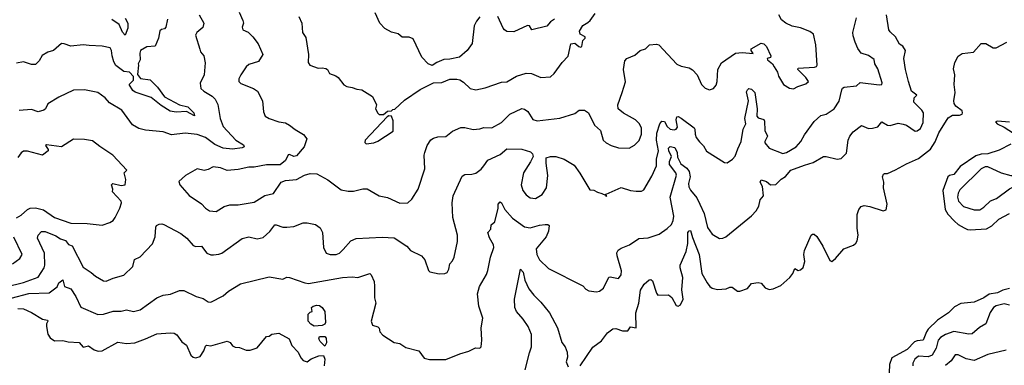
# Model space of a CAD drawing. Extents: x 1552294 to 1694791, y 811929 to 917222.
# Tile 404 of 643: x 1647748 to 1654996, y 835479 to 838020. Entities that reach past the tile are written whole.
import ezdxf

# ---------------------------------------------------------------- set-up
doc = ezdxf.new("R2010")
doc.units = 0

msp = doc.modelspace()

# ---------------------------------------------------------------- linework, layer by layer
at = {"layer": '0CON10XD'}
for points in [[(1649364.3, 838075), (1649390, 838015), (1649394.2, 837995), (1649384.4, 837965), (1649390.8, 837945), (1649428.9, 837928.9), (1649464, 837895), (1649502.4, 837842.4), (1649538, 837765), (1649505, 837712.5), (1649435, 837690), (1649415, 837674.2), (1649375, 837613.8), (1649360.6, 837585), (1649360, 837565), (1649375, 837550.6), (1649470, 837515), (1649497.3, 837495), (1649535.4, 837425), (1649542.8, 837342.8), (1649555, 837310), (1649585, 837292.9), (1649655, 837270), (1649705, 837261.2), (1649735, 837246), (1649775, 837212), (1649836.9, 837176.9), (1649862, 837145), (1649842.5, 837085), (1649785, 837020.6), (1649765, 837014.5), (1649735, 837029.2), (1649725, 837026.2), (1649704.5, 836985), (1649665, 836952.9), (1649565, 836953.3), (1649475, 836935.6), (1649434.4, 836935.6), (1649355, 836919.2), (1649275, 836912.2), (1649225, 836930.6), (1649172.1, 836937.9), (1649135, 836918), (1649105, 836912.5), (1649055, 836924), (1648967.5, 836875), (1648920, 836830), (1648927.5, 836805), (1648995, 836727.5), (1649085, 836666), (1649115, 836634.2), (1649145, 836616), (1649195, 836609.2), (1649253.6, 836646.4), (1649295, 836660), (1649355, 836660), (1649475, 836679.4), (1649553.3, 836726.7), (1649616.3, 836743.7), (1649673.3, 836825), (1649705, 836837.1), (1649784.5, 836845.5), (1649843.8, 836876.2), (1649885, 836890.6), (1649935, 836888.1), (1650015, 836843.1), (1650115, 836770.6), (1650165, 836760), (1650205, 836759.4), (1650275, 836776.7), (1650305, 836776.9), (1650393.3, 836725), (1650455, 836712), (1650545, 836672), (1650605, 836674), (1650635, 836701.2), (1650680.8, 836775), (1650729.2, 836925), (1650724.4, 837025), (1650729.4, 837045), (1650748, 837095), (1650775, 837136.2), (1650795, 837150), (1650825, 837158.8), (1650885, 837162), (1650935, 837200), (1650995, 837227.5), (1651025, 837228), (1651085, 837212), (1651135, 837217.1), (1651165, 837226.9), (1651223.6, 837226.4), (1651295, 837264.5), (1651355.8, 837325), (1651445, 837367.5), (1651465, 837362.9), (1651487.5, 837345), (1651526.2, 837286.2), (1651556.3, 837276.3), (1651725, 837295.6), (1651835, 837330), (1651865.9, 837354.1), (1651905, 837354), (1651935.6, 837335.6), (1651980, 837245), (1652024, 837205), (1652044, 837135), (1652064.4, 837114.4), (1652102.5, 837095), (1652155, 837078.9), (1652235, 837075.6), (1652273.3, 837096.7), (1652307, 837133), (1652325, 837177.5), (1652325.6, 837225), (1652307.4, 837257.4), (1652280, 837285), (1652193.4, 837333.4), (1652153.8, 837365), (1652150, 837395), (1652181.9, 837485), (1652206.3, 837563.7), (1652193.3, 837655), (1652201.7, 837718.3), (1652217.5, 837735), (1652275, 837760), (1652315, 837793.8), (1652355, 837806.2), (1652385, 837835.8), (1652435, 837840.8), (1652453.3, 837835), (1652585, 837693.8), (1652617.7, 837677.7), (1652675, 837665.8), (1652701.7, 837651.7), (1652734, 837615), (1652766, 837545), (1652795, 837518), (1652825, 837504), (1652855, 837513.3), (1652875, 837540), (1652882.2, 837565), (1652886.7, 837655), (1652915, 837703.8), (1653016.5, 837773.5), (1653065, 837780), (1653147.5, 837772.5), (1653132.5, 837795), (1653132.5, 837805), (1653205, 837847.5), (1653225, 837843.3), (1653245, 837822.5), (1653276.4, 837753.6), (1653275, 837742.5), (1653250, 837735), (1653253.3, 837725), (1653288.8, 837695), (1653302.9, 837672.9), (1653325.7, 837635), (1653334.2, 837605), (1653371.2, 837545), (1653415, 837516.2), (1653445, 837511.2), (1653475, 837528.8), (1653535, 837548), (1653553.3, 837565), (1653535.7, 837595), (1653476, 837655), (1653477.5, 837665), (1653597.7, 837672.3), (1653614.1, 837675.9), (1653618, 837685), (1653609.4, 837835), (1653591.4, 837915), (1653565, 837932.5), (1653495, 837959.6), (1653435, 837972.5), (1653388.8, 837995), (1653355, 838020), (1653337, 838057)], [(1647645, 836055.2), (1647775, 836087.9), (1647883.6, 836126.4), (1647927.7, 836195), (1647932.7, 836215), (1647930.7, 836305), (1647879.6, 836415), (1647883.8, 836436.2), (1647907.5, 836462.5), (1647935, 836463.6), (1648015, 836430.6), (1648048, 836408), (1648085, 836396.1), (1648107.3, 836367.3), (1648135, 836358.8), (1648215, 836201.4), (1648275, 836161.9), (1648305, 836134.4), (1648365, 836101.4), (1648385, 836097.5), (1648435, 836119.2), (1648515, 836142.5), (1648580, 836205), (1648593.6, 836256.4), (1648635, 836277.5), (1648725, 836372.9), (1648744.6, 836425), (1648749.2, 836495), (1648755, 836506.2), (1648775, 836516.7), (1648795, 836520), (1648810, 836515), (1648935, 836449.1), (1648977.1, 836415), (1649025, 836360.5), (1649045, 836352.2), (1649085, 836355.7), (1649124.5, 836304.5), (1649155, 836291.4), (1649175, 836291.4), (1649214.3, 836295.7), (1649236.7, 836305), (1649385, 836412.2), (1649435, 836423.1), (1649495, 836409.4), (1649541.3, 836418.7), (1649588.1, 836461.9), (1649625, 836511.1), (1649635, 836513.1), (1649685, 836494.2), (1649714.4, 836494.4), (1649765, 836499.1), (1649835, 836525.6), (1649865, 836527.1), (1649925, 836513.8), (1649959.4, 836489.4), (1649975.8, 836455), (1649984.5, 836344.5), (1650005, 836303.8), (1650033, 836293), (1650077.5, 836295), (1650102, 836305), (1650128.3, 836331.7), (1650185.8, 836395), (1650225, 836412.2), (1650415, 836421.8), (1650505, 836417.5), (1650598, 836355), (1650625, 836324.2), (1650706.2, 836285), (1650731.2, 836255), (1650756.1, 836176.1), (1650765.9, 836165.9), (1650835, 836151.2), (1650876.4, 836153.6), (1650895, 836162.5), (1650906, 836185), (1650914.1, 836225.9), (1650935, 836247.5), (1650945.7, 836274.3), (1650971.2, 836388.8), (1650970, 836435), (1650935.7, 836565), (1650930.5, 836675), (1650938.1, 836725), (1651005, 836870), (1651025, 836882), (1651075.9, 836884.1), (1651105, 836892), (1651145, 836921.4), (1651165.3, 836944.7), (1651195, 836986.7), (1651285, 837030), (1651335, 837070), (1651445, 837067.5), (1651508.8, 837048.8), (1651523.3, 837035), (1651527.5, 837015), (1651509.2, 836975), (1651456.5, 836895), (1651439.4, 836805), (1651451.4, 836765), (1651475, 836732.9), (1651505, 836710.6), (1651545, 836705.6), (1651594.2, 836735), (1651625.6, 836785), (1651635.6, 836875), (1651622.5, 836965), (1651622.5, 837005), (1651656.4, 837013.6), (1651695, 837014), (1651755, 836996), (1651829.8, 836949.8), (1651872, 836892), (1651945, 836770), (1651975, 836766), (1652001.3, 836751.3), (1652033.6, 836743.6), (1652060, 836730), (1652065, 836720), (1652070, 836725), (1652060, 836730), (1652065, 836737.5), (1652175, 836786), (1652245, 836764.2), (1652285, 836758.6), (1652325, 836758.5), (1652341.1, 836768.9), (1652400.8, 836869.2), (1652436.4, 836945), (1652436, 836995), (1652449.5, 837055), (1652435.8, 837134.2), (1652437.6, 837185), (1652459.6, 837255), (1652475, 837274.5), (1652495, 837271.8), (1652514.4, 837234.4), (1652535, 837216.5), (1652565, 837209.4), (1652581.2, 837215), (1652589.4, 837230.6), (1652581.2, 837285), (1652584.5, 837305.5), (1652595, 837307.5), (1652617, 837297), (1652711.9, 837225), (1652718.5, 837215), (1652719.7, 837179.7), (1652728.6, 837155), (1652751.7, 837121.7), (1652782.2, 837092.2), (1652804.5, 837054.5), (1652935, 836970), (1652955, 836967.5), (1652995.7, 836994.3), (1653015, 837016.7), (1653035, 837070), (1653057.8, 837125), (1653072.9, 837215), (1653092.2, 837255), (1653086, 837295), (1653113.2, 837425), (1653099.1, 837490.9), (1653104.2, 837505.8), (1653115, 837513.8), (1653135, 837510.6), (1653159.5, 837485), (1653175.6, 837365), (1653175, 837312.2), (1653185, 837299.6), (1653225, 837286.5), (1653231.5, 837275), (1653233.1, 837205), (1653252.9, 837165), (1653231.8, 837125), (1653233.5, 837115), (1653266, 837075), (1653365, 837036.7), (1653392.5, 837045), (1653462.9, 837085), (1653498.1, 837125), (1653525.6, 837175), (1653595, 837272), (1653645, 837315.8), (1653685, 837326), (1653742.5, 837365), (1653779.4, 837420.6), (1653798.6, 837505), (1653803.8, 837516.2), (1653816.4, 837523.6), (1653907.1, 837532.9), (1653935, 837558), (1654075, 837542.5), (1654093.3, 837545), (1654097.1, 837555), (1654065, 837660), (1654041.9, 837695), (1654036.6, 837726.6), (1653995, 837756.9), (1653942, 837775), (1653917.6, 837807.6), (1653897.1, 837855), (1653882.4, 837902.4), (1653881.9, 837925), (1653907.5, 838035)], [(1648836.8, 838023.2), (1648824.5, 837965.5), (1648815, 837954), (1648791.2, 837948.8), (1648780.5, 837939.5), (1648770, 837885), (1648745, 837826.2), (1648685, 837821.4), (1648636.8, 837793.2), (1648631.5, 837775), (1648634.4, 837725.6), (1648621.2, 837695), (1648622.5, 837685), (1648615, 837616.7), (1648637.9, 837587.9), (1648707.4, 837577.4), (1648763.4, 837523.4), (1648814.2, 837454.2), (1648924.8, 837394.8), (1648985, 837379.7), (1649028.8, 837335), (1649035, 837314.5), (1648975.8, 837345.8), (1648899.6, 837340.4), (1648855, 837348.7), (1648789.5, 837389.5), (1648715, 837448.8), (1648597.3, 837487.3), (1648579.7, 837499.7), (1648554.4, 837545), (1648585.2, 837574.8), (1648585, 837602), (1648555, 837634), (1648515, 837640), (1648455, 837684.4), (1648441, 837711), (1648428.2, 837755), (1648424.4, 837795), (1648414.6, 837814.6), (1648355, 837826.9), (1648259.2, 837830.8), (1648215, 837835.5), (1648125, 837824.6), (1648075, 837843.8), (1648055, 837844.5), (1647995.8, 837795), (1647955, 837782.5), (1647913.2, 837756.8), (1647891.7, 837718.3), (1647865, 837690), (1647835, 837690), (1647775, 837710.8), (1647725, 837700)], [(1649068.2, 838055), (1649104.6, 837995), (1649096.2, 837963.8), (1649050.8, 837925), (1649042.5, 837907.5), (1649074.6, 837804.6), (1649078.1, 837785), (1649102.5, 837755), (1649112.1, 837702.1), (1649106.8, 837615), (1649076.6, 837553.4), (1649081.9, 837515), (1649104, 837494), (1649165, 837457.5), (1649186.3, 837436.4), (1649206.2, 837396.2), (1649223.5, 837293.5), (1649244.5, 837235), (1649340, 837135), (1649395, 837100), (1649400.6, 837085), (1649385, 837077.1), (1649315, 837069.3), (1649245, 837074.7), (1649183.5, 837103.5), (1649114.5, 837155), (1649055, 837176), (1648965, 837186.7), (1648865, 837174.2), (1648805, 837195.8), (1648675, 837208.1), (1648625, 837219.4), (1648578.3, 837248.3), (1648500.8, 837355), (1648408.3, 837408.3), (1648376.2, 837445), (1648323.8, 837485), (1648225, 837504.1), (1648145, 837501.4), (1648035, 837451.2), (1647955, 837402), (1647938.6, 837365), (1647925, 837354.3), (1647885, 837343.1), (1647835, 837358.9), (1647745, 837352.1)], [(1648525, 838030.4), (1648543.2, 837995), (1648545, 837958.8), (1648525, 837907.5), (1648505, 837929.2), (1648480, 837985), (1648425, 838022.5)], [(1648804, 835996), (1648857, 836003), (1648925, 836030), (1648955, 836030), (1649047.5, 835985), (1649099.3, 835969.3), (1649135, 835946.9), (1649155.4, 835944.6), (1649245, 835991.2), (1649285.7, 836025), (1649372.1, 836077.9), (1649585, 836130), (1649685, 836112.9), (1649715, 836127.5), (1649734.3, 836125.7), (1649845.8, 836085), (1649875, 836079.7), (1650125, 836125.4), (1650195, 836130.9), (1650235.8, 836124.2), (1650325, 836153.8), (1650336, 836145), (1650356.7, 836095), (1650359.1, 836060.9), (1650360.6, 835975), (1650369.1, 835935), (1650335.6, 835805), (1650344.7, 835774.7), (1650385, 835762.5), (1650393.2, 835753.2), (1650400, 835725), (1650420.4, 835700.4), (1650505, 835645.8), (1650545, 835640), (1650589.7, 835609.7), (1650685, 835586.7), (1650725, 835532), (1650765, 835523.1), (1650885, 835521.4), (1650986.8, 835563.2), (1651055, 835582.9), (1651103.3, 835606.7), (1651135, 835605.8), (1651145, 835616.2), (1651150.9, 835665), (1651145.9, 835755), (1651156.6, 835826.6), (1651127.5, 835915), (1651118.9, 836005), (1651132.1, 836057.9), (1651183.6, 836146.4), (1651194.6, 836175.4), (1651213.3, 836275), (1651237.5, 836345), (1651235.6, 836365), (1651205.5, 836415.5), (1651194.2, 836455), (1651215, 836480), (1651219.1, 836510.9), (1651245.6, 836535), (1651270, 836635), (1651270.8, 836665), (1651285, 836680), (1651295, 836673.3), (1651320, 836625), (1651375, 836560.4), (1651465, 836497.7), (1651505, 836490.8), (1651575, 836510), (1651615, 836514.2), (1651635, 836513.8), (1651646.2, 836506.2), (1651641.5, 836465), (1651623.1, 836425), (1651550.6, 836335), (1651553.8, 836295), (1651574.4, 836255), (1651641.4, 836191.4), (1651894.3, 836064.3), (1651915, 836040), (1651937.7, 836027.7), (1651995, 836020), (1652015, 836024), (1652045, 836046.7), (1652085, 836126.2), (1652095, 836130.8), (1652155, 836118), (1652174.3, 836145), (1652178.9, 836175), (1652145.5, 836285), (1652144.6, 836305.4), (1652152.9, 836325), (1652175, 836341.1), (1652236.2, 836365), (1652305, 836412), (1652375, 836416.9), (1652455, 836444.2), (1652515, 836484), (1652545, 836513.8), (1652558.6, 836545), (1652562.2, 836575), (1652536.5, 836715), (1652581.9, 836878.1), (1652577.8, 836895), (1652532.2, 836955), (1652532.2, 836977.8), (1652544.8, 837015), (1652526.5, 837055), (1652524.9, 837075), (1652535, 837087.7), (1652571.4, 837081.4), (1652588.3, 837045), (1652590.5, 837009.5), (1652615, 836961.2), (1652659, 836929), (1652675.4, 836905), (1652682.9, 836865), (1652670.8, 836815), (1652672.8, 836792.7), (1652685, 836768.1), (1652731.3, 836711.3), (1652755.3, 836665), (1652785.9, 836595), (1652811.8, 836491.8), (1652845, 836442.9), (1652898.8, 836411.2), (1652925, 836412.9), (1652945, 836422.9), (1653135, 836578), (1653170, 836615), (1653189.7, 836650.3), (1653199.2, 836695), (1653222, 836725), (1653216.5, 836795), (1653199.4, 836825), (1653205, 836843.8), (1653245, 836830.6), (1653275, 836806), (1653315, 836808.6), (1653352.2, 836847.8), (1653385, 836867.1), (1653425, 836914.4), (1653525, 836950.7), (1653588.8, 836971.2), (1653665, 837014.3), (1653685, 837015.6), (1653765, 836994.2), (1653795, 836998.8), (1653835, 837040), (1653847.3, 837135), (1653858.9, 837165), (1653882.9, 837195), (1653945, 837242.5), (1653995, 837221.1), (1654025, 837222.5), (1654065, 837233.1), (1654095, 837269.2), (1654135, 837244.2), (1654155, 837242), (1654215, 837259.2), (1654252.3, 837252.3), (1654275, 837243.8), (1654340.7, 837200.7), (1654355, 837202.5), (1654378.8, 837221.2), (1654398.8, 837265), (1654400, 837335), (1654388.6, 837355), (1654330.8, 837415), (1654332, 837445), (1654352.5, 837465), (1654312.9, 837495), (1654290.4, 837565), (1654267.9, 837655), (1654256.5, 837735), (1654267.5, 837795), (1654250, 837825), (1654225, 837840.8), (1654195, 837894), (1654155, 837930), (1654146.2, 837945), (1654129.2, 838055)], [(1649803.6, 838043.6), (1649823.8, 837995), (1649830, 837925), (1649855, 837890), (1649873.8, 837765), (1649872, 837705), (1649883.3, 837685), (1649945, 837664.3), (1649975, 837667.1), (1650001.2, 837661.2), (1650013.6, 837653.6), (1650027.5, 837625), (1650075, 837608), (1650093.3, 837595), (1650135, 837542), (1650155, 837528.8), (1650195, 837522.5), (1650228.8, 837508.8), (1650265.8, 837505.8), (1650345, 837456.7), (1650373.3, 837395), (1650367.5, 837365), (1650383.9, 837333.9), (1650395, 837323.3), (1650425, 837323.3)], [(1651135, 838042.5), (1651109.8, 838010.2), (1651093.1, 837975), (1651078.6, 837845), (1651042, 837795), (1650985, 837745.8), (1650915, 837731.2), (1650871.2, 837728.8), (1650817.5, 837705), (1650785, 837682.5), (1650755, 837696.7), (1650708, 837745), (1650645, 837879.2), (1650615, 837893.1), (1650562.2, 837892.2), (1650535, 837916.2), (1650485, 837928.6), (1650435, 837954.4), (1650398.2, 837995), (1650365, 838071.2)], [(1650425, 837323.3), (1650455, 837346.7), (1650485, 837350), (1650495, 837360), (1650508.3, 837361.7), (1650581.1, 837428.9), (1650695, 837507.5), (1650795, 837556.2), (1650855, 837558.8), (1650915, 837582.5), (1650965, 837584), (1650987.7, 837577.7), (1651015, 837560), (1651065, 837514), (1651105, 837504.3), (1651175, 837520), (1651295, 837562), (1651335, 837564.2), (1651405, 837604), (1651475, 837627.5), (1651515, 837624.2), (1651585, 837596.2), (1651655, 837601.2), (1651683.3, 837625), (1651740, 837705), (1651785, 837753.3), (1651806, 837844), (1651835, 837848.8), (1651865, 837822.5), (1651875, 837818), (1651885.7, 837824.3), (1651893, 837867), (1651910, 837885), (1651910, 837895), (1651873.6, 837913.6), (1651868.8, 837935), (1651892.3, 837977.7), (1651929.1, 838000.9), (1651948, 838015), (1651983.8, 838065)], [(1651683.8, 838025), (1651654.3, 838005.7), (1651628.3, 837971.7), (1651517, 837947), (1651500, 837975), (1651485, 837978.1), (1651385, 837930), (1651335, 837934), (1651315.7, 837945.7), (1651307.9, 837957.9), (1651267.5, 838045)], [(1652700, 836420), (1652749.5, 836295), (1652768.2, 836155), (1652807.8, 836085), (1652829.3, 836059.3), (1652845, 836046), (1652885, 836036), (1652948.3, 836041.7), (1652975, 836053.3), (1652993, 836053), (1653032.5, 836025), (1653050, 836025), (1653105, 836044.2), (1653135, 836080), (1653185, 836088.8), (1653205, 836083.3), (1653235, 836050), (1653265, 836036.7), (1653295, 836042), (1653350, 836065), (1653415.8, 836124.2), (1653440, 836155), (1653455, 836190), (1653477.5, 836177.5), (1653495, 836181.2), (1653515, 836198.8), (1653527.9, 836242.1), (1653520.8, 836295), (1653525.8, 836324.2), (1653573.9, 836436.1), (1653585, 836442.5), (1653595, 836442.5), (1653615, 836427.5), (1653660, 836355), (1653710.5, 836250.5), (1653725, 836243.3), (1653754.2, 836265.8), (1653813.3, 836335), (1653885, 836362.5), (1653903.9, 836376.1), (1653913.8, 836395), (1653920, 836435), (1653912.7, 836487.3), (1653913, 836587), (1653926, 836625), (1653943, 836647), (1653965, 836653.8), (1654005, 836646.2), (1654103.9, 836613.9), (1654125, 836622.5), (1654132.5, 836665), (1654105.5, 836785), (1654109.1, 836825), (1654099.4, 836865), (1654106, 836884), (1654115, 836890), (1654135, 836890), (1654195, 836915.6), (1654275, 836961.5), (1654365, 837000.9), (1654451.4, 837068.6), (1654486.9, 837123.1), (1654515, 837189.1), (1654581.8, 837298.2), (1654615, 837317.2), (1654665, 837318.2), (1654685, 837326.5), (1654689, 837335), (1654685, 837349.1), (1654640, 837385), (1654627.3, 837405), (1654624.3, 837424.3), (1654635.2, 837485), (1654627.8, 837545), (1654630.8, 837615), (1654621.7, 837658.3), (1654631.4, 837705), (1654655, 837753.3), (1654685, 837772.5), (1654768.3, 837781.7), (1654825, 837846.2), (1654860, 837845), (1654915, 837813.3), (1654935, 837812.5), (1655014.2, 837855.8)], [(1650298.3, 837108.3), (1650355, 837113.8), (1650385, 837126.2), (1650498.3, 837201.7), (1650496.1, 837276.1), (1650485, 837310), (1650465, 837312.5), (1650453.6, 837306.4), (1650290, 837135), (1650288.3, 837118.3), (1650298.3, 837108.3)], [(1655035, 837267.2), (1654946.2, 837273.8), (1654930.7, 837269.3), (1654943.8, 837255), (1654995, 837230.4), (1655064.4, 837185)], [(1647725, 836564.5), (1647757.8, 836582.2), (1647805, 836625.4), (1647825, 836635.4), (1647865, 836636.2), (1647922.7, 836622.7), (1648004.2, 836565), (1648125, 836525.4), (1648245, 836523.1), (1648355, 836508.8), (1648410.6, 836529.4), (1648435, 836543.8), (1648450.8, 836565), (1648485.6, 836634.4), (1648497.1, 836675), (1648494.3, 836685), (1648431.4, 836755), (1648433.3, 836775), (1648423.3, 836806.7), (1648434.4, 836815.6), (1648495, 836802.5), (1648523.9, 836806.1), (1648528.8, 836845), (1648516.7, 836893.3), (1648537.5, 836915), (1648433.4, 837023.4), (1648337, 837087), (1648285, 837129.2), (1648225, 837140.5), (1648145, 837141.4), (1648055, 837086.4), (1647945, 837099.2), (1647938.8, 837095), (1647957.5, 837065), (1647956.7, 837055), (1647915.7, 837024.3), (1647805, 837054.7), (1647776.1, 837053.9), (1647758.9, 837041.1), (1647733.6, 837006.4)], [(1655044.5, 837105.5), (1654958.8, 837061.2), (1654875, 837034.7), (1654825, 837031.6), (1654785, 837018.4), (1654670.2, 836939.8), (1654625, 836882.5), (1654593.1, 836875), (1654579.2, 836865), (1654542.4, 836765), (1654561.2, 836625), (1654581.2, 836591.2), (1654628.7, 836538.7), (1654655, 836515.5), (1654699.3, 836490.7), (1654725, 836477.8), (1654745, 836475.5), (1654865, 836483.5), (1654905, 836505.6), (1654955, 836552.9), (1655035, 836594.3)], [(1654775, 836621.4), (1654815, 836622.7), (1654845, 836641.5), (1654895, 836689.2), (1654937.1, 836705), (1655035, 836776.7), (1655107.5, 836815), (1655147.5, 836857.5), (1655102.7, 836872.7), (1655047, 836873), (1654975, 836891.2), (1654875, 836939), (1654855, 836938), (1654824.6, 836925), (1654669.5, 836770.5), (1654657.1, 836745), (1654651.8, 836715), (1654659.6, 836685), (1654695, 836646.1), (1654775, 836621.4)], [(1647694, 836226), (1647749.2, 836265), (1647765.6, 836295), (1647705, 836421.2)], [(1651874.1, 835475.9), (1651966.9, 835613.1), (1652030, 835660), (1652075, 835718.8), (1652115, 835746.7), (1652135, 835748.8), (1652185, 835733.8), (1652225, 835732), (1652245, 835761.2), (1652285.8, 835754.2), (1652284.4, 835865.6), (1652304.4, 835935), (1652317.3, 836032.7), (1652345, 836075.6), (1652382.1, 836107.9), (1652395, 836109.2), (1652405, 836101.2), (1652435, 836010), (1652445, 835996.2), (1652525, 835997.5), (1652548.3, 835978.3), (1652579.5, 835919.5), (1652595, 835914.5), (1652612, 835925), (1652630.8, 835965), (1652621.4, 836035), (1652629.5, 836125), (1652610.5, 836195), (1652610.8, 836215), (1652653.4, 836315), (1652665.8, 836375), (1652666.8, 836455), (1652675, 836468.5), (1652685, 836470), (1652700, 836420)], [(1651468.8, 835445), (1651500.7, 835570.7), (1651514.4, 835615), (1651514.6, 835705), (1651490, 835765), (1651455, 835817.5), (1651403.8, 835875), (1651391.5, 835905), (1651389.1, 835965), (1651435, 836186.7), (1651455, 836164), (1651465.8, 836105.8), (1651495, 836042.5), (1651532, 835995), (1651585, 835944.2), (1651647.1, 835865), (1651707.5, 835755), (1651737.9, 835647.9), (1651764.2, 835615), (1651778.8, 835575), (1651780.7, 835539.3), (1651770, 835505), (1651785, 835467.5)], [(1647685, 835973.4), (1647815, 836007.8), (1647965, 836011.5), (1648022.7, 836057.3), (1648035.6, 836085), (1648065, 836106.7), (1648077.7, 836057.7), (1648125, 836040.5), (1648161.2, 835985), (1648197.1, 835907.1), (1648323.3, 835853.3), (1648364.6, 835855.4), (1648435, 835878.1), (1648495, 835876.9), (1648535, 835887.3), (1648585, 835874.5), (1648635, 835888.1), (1648756.7, 835975), (1648804, 835996)], [(1655035, 836043.8), (1654985, 836032.1), (1654945, 836013.1), (1654885, 836003.3), (1654845, 835975.2), (1654775, 835942.4), (1654675.8, 835934.2), (1654630.1, 835909.9), (1654585, 835864.5), (1654505, 835810), (1654435.9, 835744.1), (1654422.3, 835725), (1654398.7, 835665), (1654355, 835659.5), (1654335, 835650.7), (1654280.9, 835595), (1654168.8, 835535), (1654150.4, 835485), (1654144.7, 835365)], [(1649915, 835767.5), (1649890.7, 835780.7), (1649871.2, 835805), (1649871.2, 835855), (1649885, 835870), (1649900, 835875), (1649896.7, 835905), (1649907.5, 835915), (1649935, 835922.5), (1649955, 835918.1), (1649973.8, 835905), (1649993.3, 835875), (1649998.8, 835795), (1649995, 835782.5), (1649975, 835772.5), (1649915, 835767.5)], [(1655035, 835920.9), (1654995, 835931.1), (1654935, 835916.9), (1654915.6, 835905), (1654892, 835868), (1654860, 835785), (1654813.1, 835756.9), (1654759.1, 835710.9), (1654735, 835707.9), (1654625, 835728.4), (1654563.6, 835706.4), (1654525, 835683.1), (1654509.2, 835665), (1654493.8, 835605), (1654465, 835554.5), (1654435, 835541.8), (1654365, 835546.2), (1654336.5, 835525), (1654321.5, 835495), (1654322.2, 835475)], [(1647735, 835898.1), (1647775, 835894.8), (1647835, 835866.7), (1647915, 835818.5), (1647952, 835812), (1647955.7, 835805), (1647945.6, 835785), (1647944.5, 835765), (1647955, 835707.5), (1647971.7, 835681.7), (1648005, 835658.8), (1648065, 835662), (1648105, 835650.8), (1648185, 835646.2), (1648215, 835612), (1648255, 835622), (1648295, 835593.8), (1648325, 835583.3), (1648355, 835586.2), (1648469.7, 835650.3), (1648535, 835638.6), (1648594.4, 835645.6), (1648675, 835673.1), (1648758.3, 835711.7), (1648855, 835719.2), (1648885, 835715.8), (1648904.2, 835704.2), (1648942.3, 835652.3), (1648975, 835627.5), (1649006.7, 835555), (1649025, 835540), (1649045, 835533.3), (1649075.8, 835544.2), (1649104.2, 835585), (1649115, 835620), (1649123.6, 835626.4), (1649155, 835622.5), (1649275, 835656), (1649296.1, 835646.1), (1649315, 835622.5), (1649335, 835612.5), (1649365, 835610), (1649415, 835591.4), (1649445, 835590.8), (1649495, 835606.7), (1649565, 835690), (1649585, 835693.3), (1649605, 835708.8), (1649655, 835716.2), (1649731.2, 835675), (1649750.5, 835625), (1649798.8, 835575), (1649816.2, 835535), (1649833.6, 835513.6), (1649865, 835506), (1649893, 835527), (1649950, 835550), (1649985, 835551.2), (1649994.5, 835524.5), (1649989.2, 835475)], [(1649995, 835620), (1649960, 835655), (1649950, 835675), (1649955, 835690), (1649995, 835690), (1650005, 835680), (1650006.7, 835645), (1649995, 835620)], [(1655008.7, 835591.3), (1654875, 835558.9), (1654775, 835514.6), (1654715, 835527.5), (1654655, 835557.5), (1654635, 835556), (1654605, 835511.4), (1654562.9, 835477.1)]]:
    msp.add_lwpolyline(points, dxfattribs=at)

doc.saveas('drawing.dxf')
